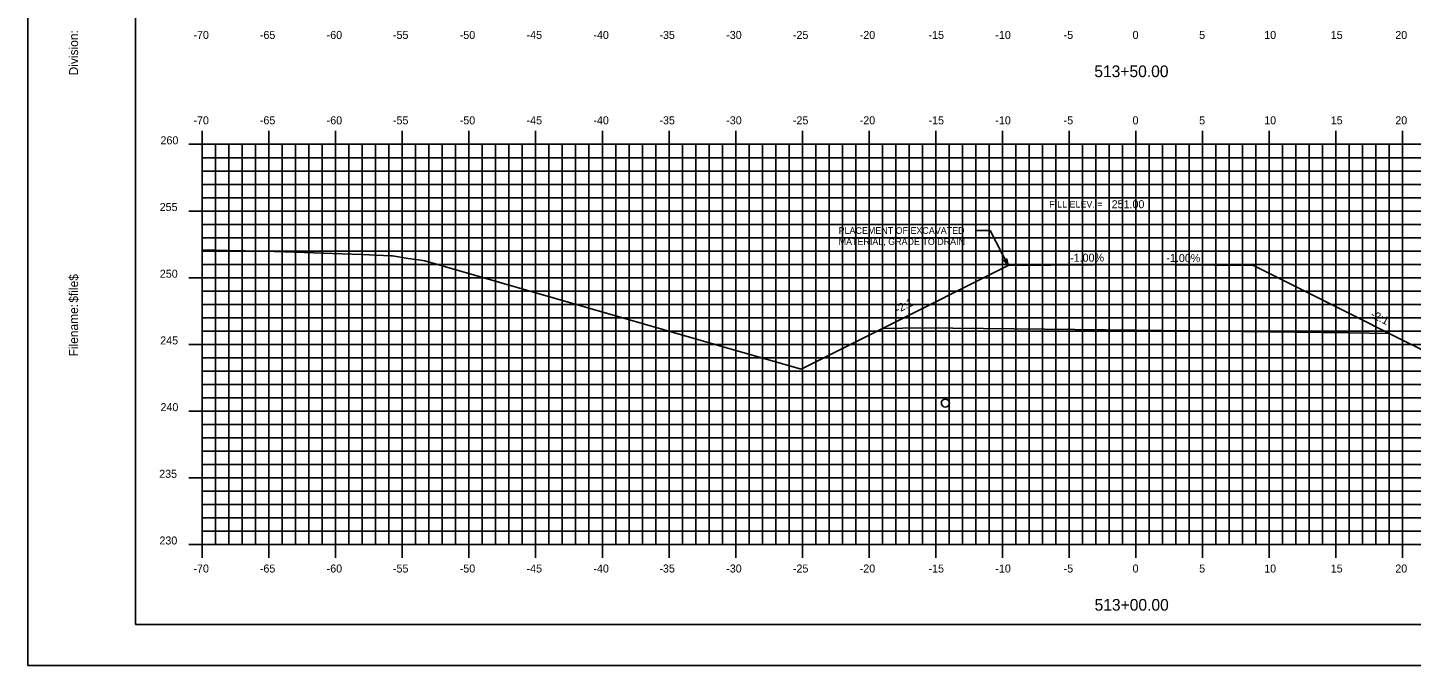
# Model space of a CAD drawing. Extents: x 1168600 to 1177589, y 610178 to 611246.
# Drawn here: x 1172982.7 to 1173086.5, y 610268.7 to 610316.5 of the extents above; entities that cross this region are included whole.
import ezdxf

# ---------------------------------------------------------------- set-up
doc = ezdxf.new("R2010")
doc.units = 0
for name, color, linetype in [('_Construction', 7, 'Continuous'), ('_Station Equation', 7, 'Continuous'), ('ANNOTATION', 7, 'Continuous'), ('BORDER', 7, 'Continuous'), ('Clear Zone and Buffer', 7, 'Continuous'), ('D_Roadway_Centerline_Text', 7, 'Continuous'), ('D_Text_Standard', 7, 'Continuous'), ('H_V ANNOTATION', 7, 'Continuous'), ('MAJOR', 7, 'Continuous'), ('MINOR', 7, 'Continuous'), ('PLOT BOUNDARY', 7, 'Continuous')]:
    doc.layers.add(name, color=color, linetype=linetype)

msp = doc.modelspace()

# ---------------------------------------------------------------- linework, layer by layer
at = {"layer": '_Construction'}
for q in [(1173056.22, 610298.71), (1173074.61, 610298.71)]:
    msp.add_line((1173065.79, 610298.8), q, dxfattribs=at)
at = {"layer": '_Station Equation'}
msp.add_lwpolyline([(1172995.79, 610299.9), (1172997.66, 610299.85), (1173000.43, 610299.78), (1173002.71, 610299.72), (1173006.29, 610299.6), (1173007.75, 610299.55), (1173009.92, 610299.44), (1173010.06, 610299.43), (1173011.22, 610299.25), (1173012.01, 610299.14), (1173012.49, 610299.07), (1173034.5, 610292.71), (1173040.69, 610290.94)], dxfattribs=at)
at = {"layer": 'ANNOTATION'}
for p in [(1173053.87, 610301.34), (1173056.22, 610298.71)]:
    msp.add_line(p, (1173054.87, 610301.34), dxfattribs=at)
msp.add_lwpolyline([(1173056.11, 610299.21), (1173056.22, 610298.71), (1173055.88, 610299.09)], close=True, dxfattribs=at)
at = {"layer": 'BORDER'}
for p, q in [((1172990.79, 610376.8), (1172990.79, 610271.8)), ((1172990.79, 610271.8), (1173150.79, 610271.8))]:
    msp.add_line(p, q, dxfattribs=at)
at = {"layer": 'Clear Zone and Buffer'}
msp.add_circle((1173051.51, 610288.4), 0.3, dxfattribs=at)
at = {"layer": 'D_Text_Standard'}
for points in [[(1173046.79, 610293.99), (1173056.22, 610298.71), (1173065.79, 610298.8), (1173074.61, 610298.71), (1173082.27, 610294.89), (1173084.79, 610293.62)], [(1173040.69, 610290.94), (1173046.79, 610293.99), (1173049.79, 610294.05), (1173065.79, 610293.87), (1173081.79, 610293.68), (1173084.79, 610293.62), (1173088.07, 610291.99), (1173095.84, 610288.1)]]:
    msp.add_lwpolyline(points, dxfattribs=at)
at = {"layer": 'MAJOR'}
for p, q in [((1172995.79, 610308.8), (1172995.79, 610307.8)), ((1173000.79, 610308.8), (1173000.79, 610307.8)), ((1173005.79, 610308.8), (1173005.79, 610307.8)), ((1173010.79, 610308.8), (1173010.79, 610307.8)), ((1173015.79, 610308.8), (1173015.79, 610307.8)), ((1173020.79, 610308.8), (1173020.79, 610307.8)), ((1173025.79, 610308.8), (1173025.79, 610307.8)), ((1173030.79, 610308.8), (1173030.79, 610307.8)), ((1173035.79, 610308.8), (1173035.79, 610307.8)), ((1173040.79, 610308.8), (1173040.79, 610307.8)), ((1173045.79, 610308.8), (1173045.79, 610307.8)), ((1173050.79, 610308.8), (1173050.79, 610307.8)), ((1173055.79, 610308.8), (1173055.79, 610307.8)), ((1173060.79, 610308.8), (1173060.79, 610307.8)), ((1173065.79, 610308.8), (1173065.79, 610307.8)), ((1173070.79, 610308.8), (1173070.79, 610307.8)), ((1173075.79, 610308.8), (1173075.79, 610307.8)), ((1173080.79, 610308.8), (1173080.79, 610307.8)), ((1173085.79, 610308.8), (1173085.79, 610307.8)), ((1172994.79, 610307.8), (1172995.79, 610307.8)), ((1172995.79, 610307.8), (1173135.79, 610307.8)), ((1172995.79, 610277.8), (1172995.79, 610307.8)), ((1172995.79, 610277.8), (1172995.79, 610307.8)), ((1172995.79, 610307.8), (1173135.79, 610307.8)), ((1173000.79, 610277.8), (1173000.79, 610307.8)), ((1173005.79, 610277.8), (1173005.79, 610307.8)), ((1173010.79, 610277.8), (1173010.79, 610307.8)), ((1173015.79, 610277.8), (1173015.79, 610307.8)), ((1173020.79, 610277.8), (1173020.79, 610307.8)), ((1173025.79, 610277.8), (1173025.79, 610307.8)), ((1173030.79, 610277.8), (1173030.79, 610307.8)), ((1173035.79, 610277.8), (1173035.79, 610307.8)), ((1173040.79, 610277.8), (1173040.79, 610307.8)), ((1173045.79, 610277.8), (1173045.79, 610307.8)), ((1173050.79, 610277.8), (1173050.79, 610307.8)), ((1173055.79, 610277.8), (1173055.79, 610307.8)), ((1173060.79, 610277.8), (1173060.79, 610307.8)), ((1173065.79, 610277.8), (1173065.79, 610307.8)), ((1173070.79, 610277.8), (1173070.79, 610307.8)), ((1173075.79, 610277.8), (1173075.79, 610307.8)), ((1173080.79, 610277.8), (1173080.79, 610307.8)), ((1173085.79, 610277.8), (1173085.79, 610307.8)), ((1172994.79, 610302.8), (1172995.79, 610302.8)), ((1172995.79, 610302.8), (1173135.79, 610302.8)), ((1172994.79, 610297.8), (1172995.79, 610297.8)), ((1172995.79, 610297.8), (1173135.79, 610297.8)), ((1172994.79, 610292.8), (1172995.79, 610292.8)), ((1172995.79, 610292.8), (1173135.79, 610292.8)), ((1172994.79, 610287.8), (1172995.79, 610287.8)), ((1172995.79, 610287.8), (1173135.79, 610287.8)), ((1172994.79, 610282.8), (1172995.79, 610282.8)), ((1172995.79, 610282.8), (1173135.79, 610282.8)), ((1172994.79, 610277.8), (1172995.79, 610277.8)), ((1172995.79, 610277.8), (1173135.79, 610277.8)), ((1172995.79, 610277.8), (1173135.79, 610277.8)), ((1172995.79, 610276.8), (1172995.79, 610277.8)), ((1173000.79, 610276.8), (1173000.79, 610277.8)), ((1173005.79, 610276.8), (1173005.79, 610277.8)), ((1173010.79, 610276.8), (1173010.79, 610277.8)), ((1173015.79, 610276.8), (1173015.79, 610277.8)), ((1173020.79, 610276.8), (1173020.79, 610277.8)), ((1173025.79, 610276.8), (1173025.79, 610277.8)), ((1173030.79, 610276.8), (1173030.79, 610277.8)), ((1173035.79, 610276.8), (1173035.79, 610277.8)), ((1173040.79, 610276.8), (1173040.79, 610277.8)), ((1173045.79, 610276.8), (1173045.79, 610277.8)), ((1173050.79, 610276.8), (1173050.79, 610277.8)), ((1173055.79, 610276.8), (1173055.79, 610277.8)), ((1173060.79, 610276.8), (1173060.79, 610277.8)), ((1173065.79, 610276.8), (1173065.79, 610277.8)), ((1173070.79, 610276.8), (1173070.79, 610277.8)), ((1173075.79, 610276.8), (1173075.79, 610277.8)), ((1173080.79, 610276.8), (1173080.79, 610277.8)), ((1173085.79, 610276.8), (1173085.79, 610277.8))]:
    msp.add_line(p, q, dxfattribs=at)
at = {"layer": 'MINOR'}
for p, q in [((1172996.79, 610277.8), (1172996.79, 610307.8)), ((1172997.79, 610277.8), (1172997.79, 610307.8)), ((1172998.79, 610277.8), (1172998.79, 610307.8)), ((1172999.79, 610277.8), (1172999.79, 610307.8)), ((1173001.79, 610277.8), (1173001.79, 610307.8)), ((1173002.79, 610277.8), (1173002.79, 610307.8)), ((1173003.79, 610277.8), (1173003.79, 610307.8)), ((1173004.79, 610277.8), (1173004.79, 610307.8)), ((1173006.79, 610277.8), (1173006.79, 610307.8)), ((1173007.79, 610277.8), (1173007.79, 610307.8)), ((1173008.79, 610277.8), (1173008.79, 610307.8)), ((1173009.79, 610277.8), (1173009.79, 610307.8)), ((1173011.79, 610277.8), (1173011.79, 610307.8)), ((1173012.79, 610277.8), (1173012.79, 610307.8)), ((1173013.79, 610277.8), (1173013.79, 610307.8)), ((1173014.79, 610277.8), (1173014.79, 610307.8)), ((1173016.79, 610277.8), (1173016.79, 610307.8)), ((1173017.79, 610277.8), (1173017.79, 610307.8)), ((1173018.79, 610277.8), (1173018.79, 610307.8)), ((1173019.79, 610277.8), (1173019.79, 610307.8)), ((1173021.79, 610277.8), (1173021.79, 610307.8)), ((1173022.79, 610277.8), (1173022.79, 610307.8)), ((1173023.79, 610277.8), (1173023.79, 610307.8)), ((1173024.79, 610277.8), (1173024.79, 610307.8)), ((1173026.79, 610277.8), (1173026.79, 610307.8)), ((1173027.79, 610277.8), (1173027.79, 610307.8)), ((1173028.79, 610277.8), (1173028.79, 610307.8)), ((1173029.79, 610277.8), (1173029.79, 610307.8)), ((1173031.79, 610277.8), (1173031.79, 610307.8)), ((1173032.79, 610277.8), (1173032.79, 610307.8)), ((1173033.79, 610277.8), (1173033.79, 610307.8)), ((1173034.79, 610277.8), (1173034.79, 610307.8)), ((1173036.79, 610277.8), (1173036.79, 610307.8)), ((1173037.79, 610277.8), (1173037.79, 610307.8)), ((1173038.79, 610277.8), (1173038.79, 610307.8)), ((1173039.79, 610277.8), (1173039.79, 610307.8)), ((1173041.79, 610277.8), (1173041.79, 610307.8)), ((1173042.79, 610277.8), (1173042.79, 610307.8)), ((1173043.79, 610277.8), (1173043.79, 610307.8)), ((1173044.79, 610277.8), (1173044.79, 610307.8)), ((1173046.79, 610277.8), (1173046.79, 610307.8)), ((1173047.79, 610277.8), (1173047.79, 610307.8)), ((1173048.79, 610277.8), (1173048.79, 610307.8)), ((1173049.79, 610277.8), (1173049.79, 610307.8)), ((1173051.79, 610277.8), (1173051.79, 610307.8)), ((1173052.79, 610277.8), (1173052.79, 610307.8)), ((1173053.79, 610277.8), (1173053.79, 610307.8)), ((1173054.79, 610277.8), (1173054.79, 610307.8)), ((1173056.79, 610277.8), (1173056.79, 610307.8)), ((1173057.79, 610277.8), (1173057.79, 610307.8)), ((1173058.79, 610277.8), (1173058.79, 610307.8)), ((1173059.79, 610277.8), (1173059.79, 610307.8)), ((1173061.79, 610277.8), (1173061.79, 610307.8)), ((1173062.79, 610277.8), (1173062.79, 610307.8)), ((1173063.79, 610277.8), (1173063.79, 610307.8)), ((1173064.79, 610277.8), (1173064.79, 610307.8)), ((1173066.79, 610277.8), (1173066.79, 610307.8)), ((1173067.79, 610277.8), (1173067.79, 610307.8)), ((1173068.79, 610277.8), (1173068.79, 610307.8)), ((1173069.79, 610277.8), (1173069.79, 610307.8)), ((1173071.79, 610277.8), (1173071.79, 610307.8)), ((1173072.79, 610277.8), (1173072.79, 610307.8)), ((1173073.79, 610277.8), (1173073.79, 610307.8)), ((1173074.79, 610277.8), (1173074.79, 610307.8)), ((1173076.79, 610277.8), (1173076.79, 610307.8)), ((1173077.79, 610277.8), (1173077.79, 610307.8)), ((1173078.79, 610277.8), (1173078.79, 610307.8)), ((1173079.79, 610277.8), (1173079.79, 610307.8)), ((1173081.79, 610277.8), (1173081.79, 610307.8)), ((1173082.79, 610277.8), (1173082.79, 610307.8)), ((1173083.79, 610277.8), (1173083.79, 610307.8)), ((1173084.79, 610277.8), (1173084.79, 610307.8)), ((1172995.79, 610306.8), (1173135.79, 610306.8)), ((1172995.79, 610306.8), (1172996.8, 610306.8)), ((1172995.79, 610305.8), (1173135.79, 610305.8)), ((1172995.79, 610305.8), (1172996.8, 610305.8)), ((1172995.79, 610304.8), (1173135.79, 610304.8)), ((1172995.79, 610304.8), (1172996.8, 610304.8)), ((1172995.79, 610303.8), (1173135.79, 610303.8)), ((1172995.79, 610303.8), (1172996.8, 610303.8)), ((1172995.79, 610301.8), (1173135.79, 610301.8)), ((1172995.79, 610301.8), (1172996.8, 610301.8)), ((1172995.79, 610300.8), (1173135.79, 610300.8)), ((1172995.79, 610300.8), (1172996.8, 610300.8)), ((1172995.79, 610299.8), (1173135.79, 610299.8)), ((1172995.79, 610299.8), (1172996.8, 610299.8)), ((1172995.79, 610298.8), (1173135.79, 610298.8)), ((1172995.79, 610298.8), (1172996.8, 610298.8)), ((1172995.79, 610296.8), (1173135.79, 610296.8)), ((1172995.79, 610296.8), (1172996.8, 610296.8)), ((1172995.79, 610295.8), (1173135.79, 610295.8)), ((1172995.79, 610295.8), (1172996.8, 610295.8)), ((1172995.79, 610294.8), (1173135.79, 610294.8)), ((1172995.79, 610294.8), (1172996.8, 610294.8)), ((1172995.79, 610293.8), (1173135.79, 610293.8)), ((1172995.79, 610293.8), (1172996.8, 610293.8)), ((1172995.79, 610291.8), (1173135.79, 610291.8)), ((1172995.79, 610291.8), (1172996.8, 610291.8)), ((1172995.79, 610290.8), (1173135.79, 610290.8)), ((1172995.79, 610290.8), (1172996.8, 610290.8)), ((1172995.79, 610289.8), (1173135.79, 610289.8)), ((1172995.79, 610289.8), (1172996.8, 610289.8)), ((1172995.79, 610288.8), (1173135.79, 610288.8)), ((1172995.79, 610288.8), (1172996.8, 610288.8)), ((1172995.79, 610286.8), (1173135.79, 610286.8)), ((1172995.79, 610286.8), (1172996.8, 610286.8)), ((1172995.79, 610285.8), (1173135.79, 610285.8)), ((1172995.79, 610285.8), (1172996.8, 610285.8)), ((1172995.79, 610284.8), (1173135.79, 610284.8)), ((1172995.79, 610284.8), (1172996.8, 610284.8)), ((1172995.79, 610283.8), (1173135.79, 610283.8)), ((1172995.79, 610283.8), (1172996.8, 610283.8)), ((1172995.79, 610281.8), (1173135.79, 610281.8)), ((1172995.79, 610281.8), (1172996.8, 610281.8)), ((1172995.79, 610280.8), (1173135.79, 610280.8)), ((1172995.79, 610280.8), (1172996.8, 610280.8)), ((1172995.79, 610279.8), (1173135.79, 610279.8)), ((1172995.79, 610279.8), (1172996.8, 610279.8)), ((1172995.79, 610278.8), (1173135.79, 610278.8)), ((1172995.79, 610278.8), (1172996.8, 610278.8))]:
    msp.add_line(p, q, dxfattribs=at)
at = {"layer": 'PLOT BOUNDARY'}
msp.add_lwpolyline([(1172982.7, 610268.74), (1173152.7, 610268.74), (1173152.7, 610378.74), (1172982.7, 610378.74)], close=True, dxfattribs=at)

# ---------------------------------------------------------------- texts
at = {"layer": 'ANNOTATION'}
for s, p in [('FILL ELEV. =', (1173059.3, 610303.06)), ('PLACEMENT OF EXCAVATED ', (1173043.51, 610301.09)), ('MATERIAL, GRADE TO DRAIN', (1173043.51, 610300.26))]:
    msp.add_text(s, height=0.5, dxfattribs=at).set_placement(p)
for s, rotation, p in [('-1.00%', 0.5729, (1173060.87, 610298.99)), ('-1.00%', 359.4271, (1173068.08, 610298.99)), ('-2:1', 26.5651, (1173047.92, 610295.12)), ('-2:1', 333.4287, (1173083.35, 610294.86))]:
    msp.add_text(s, height=0.6, rotation=rotation, dxfattribs=at).set_placement(p)
at = {"layer": 'BORDER'}
for s, p in [('Division:', (1172986.48, 610312.97)), ('$file$', (1172986.48, 610295.93)), ('Filename:', (1172986.48, 610291.9))]:
    msp.add_text(s, height=0.67, rotation=90, dxfattribs=at).set_placement(p)
at = {"layer": 'D_Roadway_Centerline_Text'}
msp.add_text('251.00', height=0.6, dxfattribs=at).set_placement((1173063.98, 610303.01))
at = {"layer": 'H_V ANNOTATION'}
for s, height, p in [('-70', 0.6, (1172995.13, 610315.7)), ('-65', 0.6, (1173000.11, 610315.7)), ('-60', 0.6, (1173005.12, 610315.7)), ('-55', 0.6, (1173010.09, 610315.7)), ('-50', 0.6, (1173015.1, 610315.7)), ('-45', 0.6, (1173020.11, 610315.7)), ('-40', 0.6, (1173025.12, 610315.7)), ('-35', 0.6, (1173030.07, 610315.7)), ('-30', 0.6, (1173035.08, 610315.7)), ('-25', 0.6, (1173040.08, 610315.7)), ('-20', 0.6, (1173045.09, 610315.7)), ('-15', 0.6, (1173050.25, 610315.7)), ('-10', 0.6, (1173055.26, 610315.7)), ('-5', 0.6, (1173060.38, 610315.7)), ('0', 0.6, (1173065.55, 610315.7)), ('5', 0.6, (1173070.54, 610315.7)), ('10', 0.6, (1173075.42, 610315.7)), ('15', 0.6, (1173080.41, 610315.7)), ('20', 0.6, (1173085.25, 610315.7)), ('513+50.00', 0.875, (1173062.68, 610312.84)), ('-70', 0.6, (1172995.13, 610309.3)), ('-65', 0.6, (1173000.11, 610309.3)), ('-60', 0.6, (1173005.12, 610309.3)), ('-55', 0.6, (1173010.09, 610309.3)), ('-50', 0.6, (1173015.1, 610309.3)), ('-45', 0.6, (1173020.11, 610309.3)), ('-40', 0.6, (1173025.12, 610309.3)), ('-35', 0.6, (1173030.07, 610309.3)), ('-30', 0.6, (1173035.08, 610309.3)), ('-25', 0.6, (1173040.08, 610309.3)), ('-20', 0.6, (1173045.09, 610309.3)), ('-15', 0.6, (1173050.25, 610309.3)), ('-10', 0.6, (1173055.26, 610309.3)), ('-5', 0.6, (1173060.38, 610309.3)), ('0', 0.6, (1173065.55, 610309.3)), ('5', 0.6, (1173070.54, 610309.3)), ('10', 0.6, (1173075.42, 610309.3)), ('15', 0.6, (1173080.41, 610309.3)), ('20', 0.6, (1173085.25, 610309.3)), ('260', 0.6, (1172992.66, 610307.8)), ('255', 0.6, (1172992.6, 610302.8)), ('250', 0.6, (1172992.61, 610297.8)), ('245', 0.6, (1172992.64, 610292.8)), ('240', 0.6, (1172992.66, 610287.8)), ('235', 0.6, (1172992.56, 610282.8)), ('230', 0.6, (1172992.58, 610277.8)), ('-70', 0.6, (1172995.13, 610275.7)), ('-65', 0.6, (1173000.11, 610275.7)), ('-60', 0.6, (1173005.12, 610275.7)), ('-55', 0.6, (1173010.09, 610275.7)), ('-50', 0.6, (1173015.1, 610275.7)), ('-45', 0.6, (1173020.11, 610275.7)), ('-40', 0.6, (1173025.12, 610275.7)), ('-35', 0.6, (1173030.07, 610275.7)), ('-30', 0.6, (1173035.08, 610275.7)), ('-25', 0.6, (1173040.08, 610275.7)), ('-20', 0.6, (1173045.09, 610275.7)), ('-15', 0.6, (1173050.25, 610275.7)), ('-10', 0.6, (1173055.26, 610275.7)), ('-5', 0.6, (1173060.38, 610275.7)), ('0', 0.6, (1173065.55, 610275.7)), ('5', 0.6, (1173070.54, 610275.7)), ('10', 0.6, (1173075.42, 610275.7)), ('15', 0.6, (1173080.41, 610275.7)), ('20', 0.6, (1173085.25, 610275.7)), ('513+00.00', 0.875, (1173062.7, 610272.84))]:
    msp.add_text(s, height=height, dxfattribs=at).set_placement(p)

doc.saveas('drawing.dxf')
